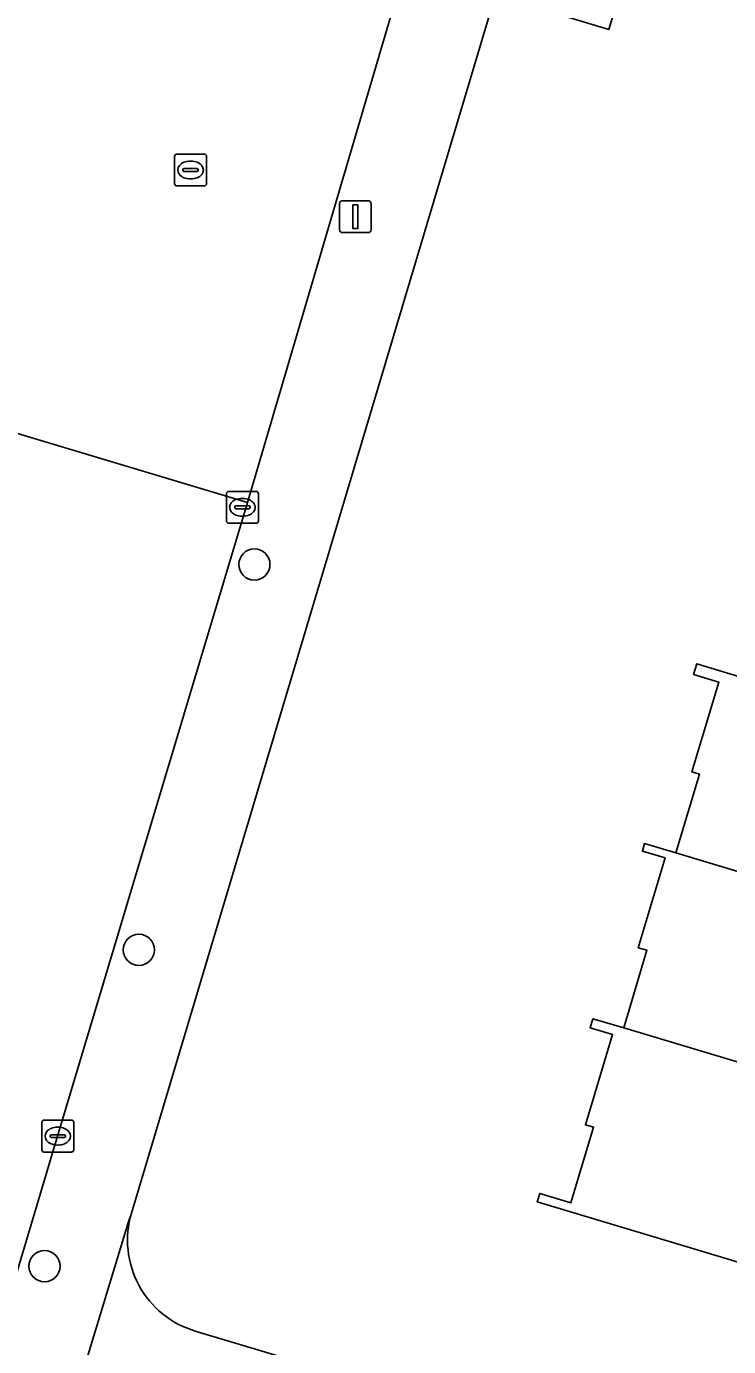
# Model space of a CAD drawing. Extents: x 162184 to 163154, y 385507 to 386516.
# Drawn here: x 162612.28 to 162634.28, y 386257.63 to 386298.98 of the extents above; entities that cross this region are included whole.
import ezdxf

# ---------------------------------------------------------------- set-up
doc = ezdxf.new("R2010")
doc.units = 0
for name, color, linetype in [('IMGEO_Boom', 7, 'Continuous'), ('IMGEO_Erf', 7, 'Continuous'), ('IMGEO_Kolk', 7, 'Continuous'), ('IMGEO_Lichtmast', 7, 'Continuous'), ('IMGEO_Pand', 7, 'Continuous'), ('IMGEO_Rijbaan_lokaal_gesloten', 7, 'Continuous'), ('IMGEO_Rijbaan_lokaal_open', 7, 'Continuous'), ('IMGEO_Rioolput', 7, 'Continuous'), ('IMGEO_Voetpad_open', 7, 'Continuous')]:
    doc.layers.add(name, color=color, linetype=linetype)

msp = doc.modelspace()

# ---------------------------------------------------------------- linework, layer by layer
at = {"layer": 'IMGEO_Boom'}
for centre in [(162619.423, 386282.125), (162615.806, 386270.053), (162612.849, 386260.146)]:
    msp.add_circle(centre, 0.489, dxfattribs=at)
at = {"layer": 'IMGEO_Erf'}
for points in [[(162655.987, 386313.896), (162638.065, 386325.703), (162637.869, 386325.818), (162637.664, 386325.916), (162637.451, 386325.995), (162637.232, 386326.054), (162637.008, 386326.093), (162636.781, 386326.113), (162636.554, 386326.112), (162636.328, 386326.091), (162636.105, 386326.049), (162635.886, 386325.988), (162635.673, 386325.908), (162635.469, 386325.809), (162635.274, 386325.692), (162635.091, 386325.558), (162634.92, 386325.408), (162634.763, 386325.244), (162634.621, 386325.066), (162634.496, 386324.876), (162634.389, 386324.676), (162634.3, 386324.467), (162634.243, 386324.299), (162615.574, 386261.809)], [(162638.758, 386259.023), (162628.283, 386262.159), (162628.362, 386262.424), (162629.34, 386262.131), (162630.048, 386264.496), (162629.794, 386264.573), (162630.642, 386267.405), (162629.937, 386267.617), (162630.02, 386267.893), (162630.993, 386267.613), (162631.72, 386270.04), (162631.448, 386270.122), (162632.29, 386272.935), (162631.577, 386273.149), (162631.647, 386273.385), (162632.629, 386273.09), (162633.37, 386275.562), (162633.128, 386275.634), (162633.969, 386278.442), (162633.179, 386278.679), (162633.279, 386279.013), (162634.312, 386278.702)], [(162617.569, 386258.112), (162636.798, 386252.368)]]:
    msp.add_lwpolyline(points, dxfattribs=at)
msp.add_lwpolyline([(162630.531, 386298.877), (162629.349, 386299.238), (162627.014, 386299.951), (162628.32, 386304.23), (162630.655, 386303.517), (162631.816, 386303.163)], close=True, dxfattribs=at)
msp.add_arc((162618.417, 386260.957), 2.968, 163.3115, 253.3935, dxfattribs=at)
at = {"layer": 'IMGEO_Kolk'}
for p, q in [((162618.622, 386284.415), (162619.474, 386284.415)), ((162618.547, 386283.489), (162618.547, 386284.341)), ((162619.035, 386284.195), (162619.06, 386284.195)), ((162619.548, 386284.341), (162619.548, 386283.489)), ((162618.806, 386283.909), (162618.806, 386283.921)), ((162619.244, 386283.872), (162618.846, 386283.872)), ((162618.849, 386283.958), (162619.247, 386283.958)), ((162619.058, 386283.635), (162619.033, 386283.635)), ((162619.29, 386283.921), (162619.29, 386283.909)), ((162619.474, 386283.415), (162618.622, 386283.415)), ((162612.764, 386263.795), (162612.764, 386264.647)), ((162612.839, 386264.721), (162613.691, 386264.721)), ((162613.765, 386264.647), (162613.765, 386263.795)), ((162613.023, 386264.215), (162613.023, 386264.227)), ((162613.461, 386264.178), (162613.063, 386264.178)), ((162613.066, 386264.264), (162613.464, 386264.264)), ((162613.252, 386264.501), (162613.277, 386264.501)), ((162613.507, 386264.227), (162613.507, 386264.215)), ((162613.691, 386263.721), (162612.839, 386263.721)), ((162613.275, 386263.941), (162613.25, 386263.941))]:
    msp.add_line(p, q, dxfattribs=at)
for points in [[(162618.622, 386284.415), (162619.474, 386284.415)], [(162618.547, 386283.489), (162618.547, 386284.341)], [(162619.548, 386284.341), (162619.548, 386283.489)], [(162619.474, 386283.415), (162618.622, 386283.415)], [(162612.764, 386263.795), (162612.764, 386264.647)], [(162612.839, 386264.721), (162613.691, 386264.721)], [(162613.765, 386264.647), (162613.765, 386263.795)], [(162613.691, 386263.721), (162612.839, 386263.721)]]:
    msp.add_lwpolyline(points, dxfattribs=at)
for centre, radius, start, end in [((162618.624, 386284.339), 0.0765, 91.552, 178.448), ((162618.624, 386284.339), 0.0765, 91.552, 178.448), ((162619.472, 386284.339), 0.0765, 1.552, 88.448), ((162619.472, 386284.339), 0.0765, 1.552, 88.448), ((162618.846, 386283.918), 0.0403, 85.8775, 175.7526), ((162618.843, 386283.908), 0.0366, 178.938, 274.7102), ((162619.247, 386283.915), 0.043, 264.8664, 352.4533), ((162619.251, 386283.92), 0.0386, 1.7309, 96.639), ((162618.624, 386283.491), 0.0765, 181.552, 268.448), ((162618.624, 386283.491), 0.0765, 181.552, 268.448), ((162619.472, 386283.491), 0.0765, 271.552, 358.448), ((162619.472, 386283.491), 0.0765, 271.552, 358.448), ((162612.841, 386264.645), 0.0765, 91.552, 178.448), ((162612.841, 386264.645), 0.0765, 91.552, 178.448), ((162613.689, 386264.645), 0.0765, 1.552, 88.448), ((162613.689, 386264.645), 0.0765, 1.552, 88.448), ((162613.063, 386264.224), 0.0403, 85.8775, 175.7526), ((162613.06, 386264.214), 0.0366, 178.938, 274.7102), ((162613.464, 386264.221), 0.043, 264.8664, 352.4533), ((162613.468, 386264.226), 0.0386, 1.7309, 96.639), ((162612.841, 386263.797), 0.0765, 181.552, 268.448), ((162612.841, 386263.797), 0.0765, 181.552, 268.448), ((162613.689, 386263.797), 0.0765, 271.552, 358.448), ((162613.689, 386263.797), 0.0765, 271.552, 358.448)]:
    msp.add_arc(centre, radius, start, end, dxfattribs=at)
for centre, major_axis, ratio, start_param, end_param in [((162619.034, 386283.915), (-0.387, 0.002), 0.722429, 4.712389, 7.853982), ((162619.059, 386283.915), (-0.39, 0.002), 0.717154, 1.570796, 4.712389), ((162613.251, 386264.221), (-0.387, 0.002), 0.722429, 4.712389, 7.853982), ((162613.276, 386264.221), (-0.39, 0.002), 0.717154, 1.570796, 4.712389)]:
    msp.add_ellipse(centre, major_axis=major_axis, ratio=ratio, start_param=start_param, end_param=end_param, dxfattribs=at)
at = {"layer": 'IMGEO_Lichtmast'}
for p, q in [((162622.191, 386293.519), (162622.981, 386293.519)), ((162622.981, 386293.519), (162622.191, 386293.519)), ((162622.091, 386292.619), (162622.091, 386293.419)), ((162622.091, 386293.419), (162622.091, 386292.619)), ((162623.081, 386293.419), (162623.081, 386292.619)), ((162623.081, 386292.619), (162623.081, 386293.419)), ((162622.981, 386292.519), (162622.191, 386292.519)), ((162622.191, 386292.519), (162622.981, 386292.519))]:
    msp.add_line(p, q, dxfattribs=at)
msp.add_lwpolyline([(162622.511, 386293.394), (162622.661, 386293.394), (162622.661, 386292.644), (162622.511, 386292.644), (162622.511, 386293.394)], dxfattribs=at)
for centre, start, end in [((162622.191, 386293.419), 90, 180), ((162622.191, 386293.419), 90, 180), ((162622.981, 386293.419), 0, 90), ((162622.981, 386293.419), 360, 90), ((162622.191, 386292.619), 180, 270), ((162622.191, 386292.619), 180, 270), ((162622.981, 386292.619), 270, 0), ((162622.981, 386292.619), 270, 0)]:
    msp.add_arc(centre, 0.1, start, end, dxfattribs=at)
at = {"layer": 'IMGEO_Pand'}
for points in [[(162630.655, 386303.517), (162628.32, 386304.23), (162627.014, 386299.951), (162629.349, 386299.238), (162630.531, 386298.877), (162631.816, 386303.163)], [(162646.722, 386274.973), (162643.877, 386275.825), (162634.312, 386278.702), (162633.279, 386279.013), (162633.179, 386278.679), (162633.969, 386278.442), (162633.128, 386275.634), (162633.37, 386275.562), (162632.629, 386273.09), (162642.202, 386270.212), (162642.97, 386272.774), (162642.105, 386273.033), (162642.396, 386274.004), (162646.1, 386272.895)], [(162645.017, 386269.369), (162642.202, 386270.212), (162632.629, 386273.09), (162631.647, 386273.385), (162631.577, 386273.149), (162632.29, 386272.935), (162631.448, 386270.122), (162631.72, 386270.04), (162630.993, 386267.613), (162640.525, 386264.748), (162641.254, 386267.182), (162640.43, 386267.429), (162640.72, 386268.395), (162644.396, 386267.294)], [(162643.389, 386263.891), (162640.525, 386264.748), (162630.993, 386267.613), (162630.02, 386267.893), (162629.937, 386267.617), (162630.642, 386267.405), (162629.794, 386264.573), (162630.048, 386264.496), (162629.34, 386262.131), (162628.362, 386262.424), (162628.283, 386262.159), (162638.758, 386259.023), (162639.531, 386261.604), (162638.737, 386261.842), (162639.065, 386262.936), (162642.771, 386261.827)]]:
    msp.add_lwpolyline(points, close=True, dxfattribs=at)
at = {"layer": 'IMGEO_Rijbaan_lokaal_gesloten'}
msp.add_lwpolyline([(162604.039, 386233.483), (162609.006, 386250), (162613.26, 386264.222), (162619.204, 386284.067), (162611.367, 386286.414), (162611.292, 386286.105), (162606.76, 386270.915), (162605.234, 386265.802), (162589.995, 386214.149), (162588.005, 386207.498), (162580.323, 386181.848), (162580.194, 386181.395), (162578.424, 386175.482), (162574.162, 386161.238), (162571.134, 386150.964), (162578.692, 386148.647), (162579.217, 386150.388), (162582.091, 386160.026), (162583.806, 386165.71), (162585.211, 386170.441), (162588.145, 386180.704), (162589.049, 386183.521), (162590.1, 386187.156), (162590.754, 386189.307)], close=True, dxfattribs=at)
at = {"layer": 'IMGEO_Rijbaan_lokaal_open'}
msp.add_lwpolyline([(162611.367, 386286.414), (162619.204, 386284.067), (162623.677, 386299.236)], dxfattribs=at)
at = {"layer": 'IMGEO_Rioolput'}
for p, q in [((162616.923, 386294.054), (162616.923, 386294.906)), ((162616.998, 386294.98), (162617.85, 386294.98)), ((162617.411, 386294.76), (162617.436, 386294.76)), ((162617.924, 386294.906), (162617.924, 386294.054)), ((162617.182, 386294.474), (162617.182, 386294.486)), ((162617.62, 386294.437), (162617.222, 386294.437)), ((162617.225, 386294.523), (162617.623, 386294.523)), ((162617.666, 386294.486), (162617.666, 386294.474)), ((162617.85, 386293.98), (162616.998, 386293.98)), ((162617.434, 386294.2), (162617.409, 386294.2))]:
    msp.add_line(p, q, dxfattribs=at)
for points in [[(162616.923, 386294.054), (162616.923, 386294.906)], [(162616.998, 386294.98), (162617.85, 386294.98)], [(162617.924, 386294.906), (162617.924, 386294.054)], [(162617.85, 386293.98), (162616.998, 386293.98)]]:
    msp.add_lwpolyline(points, dxfattribs=at)
for centre, radius, start, end in [((162617, 386294.904), 0.0765, 91.552, 178.448), ((162617, 386294.904), 0.0765, 91.552, 178.448), ((162617.848, 386294.904), 0.0765, 1.552, 88.448), ((162617.848, 386294.904), 0.0765, 1.552, 88.448), ((162617.222, 386294.483), 0.0403, 85.8775, 175.7526), ((162617.219, 386294.473), 0.0366, 178.938, 274.7102), ((162617.623, 386294.48), 0.043, 264.8664, 352.4533), ((162617.627, 386294.485), 0.0386, 1.7309, 96.639), ((162617, 386294.056), 0.0765, 181.552, 268.448), ((162617, 386294.056), 0.0765, 181.552, 268.448), ((162617.848, 386294.056), 0.0765, 271.552, 358.448), ((162617.848, 386294.056), 0.0765, 271.552, 358.448)]:
    msp.add_arc(centre, radius, start, end, dxfattribs=at)
for centre, major_axis, ratio, start_param, end_param in [((162617.41, 386294.48), (-0.387, 0.002), 0.722429, 4.712389, 7.853982), ((162617.435, 386294.48), (-0.39, 0.002), 0.717154, 1.570796, 4.712389)]:
    msp.add_ellipse(centre, major_axis=major_axis, ratio=ratio, start_param=start_param, end_param=end_param, dxfattribs=at)
at = {"layer": 'IMGEO_Voetpad_open'}
for points in [[(162631.102, 386324.317), (162624.336, 386301.463), (162623.677, 386299.236), (162619.204, 386284.067), (162613.26, 386264.222), (162609.006, 386250), (162604.039, 386233.483), (162606.797, 386232.654), (162609.673, 386231.789)], [(162607.649, 386235.575), (162611.995, 386250), (162612.998, 386253.328), (162613.032, 386253.495), (162615.469, 386261.509), (162615.574, 386261.809), (162634.243, 386324.299)], [(162615.574, 386261.809), (162615.469, 386261.509), (162613.032, 386253.495), (162612.998, 386253.328)], [(162687.062, 386237.292), (162681.784, 386238.878), (162666.113, 386243.587), (162663.143, 386244.48), (162653.527, 386247.276), (162644.214, 386249.984), (162636.944, 386252.303), (162636.798, 386252.368), (162617.569, 386258.112)]]:
    msp.add_lwpolyline(points, dxfattribs=at)
msp.add_arc((162618.417, 386260.957), 2.968, 163.3115, 253.3935, dxfattribs=at)

doc.saveas('drawing.dxf')
